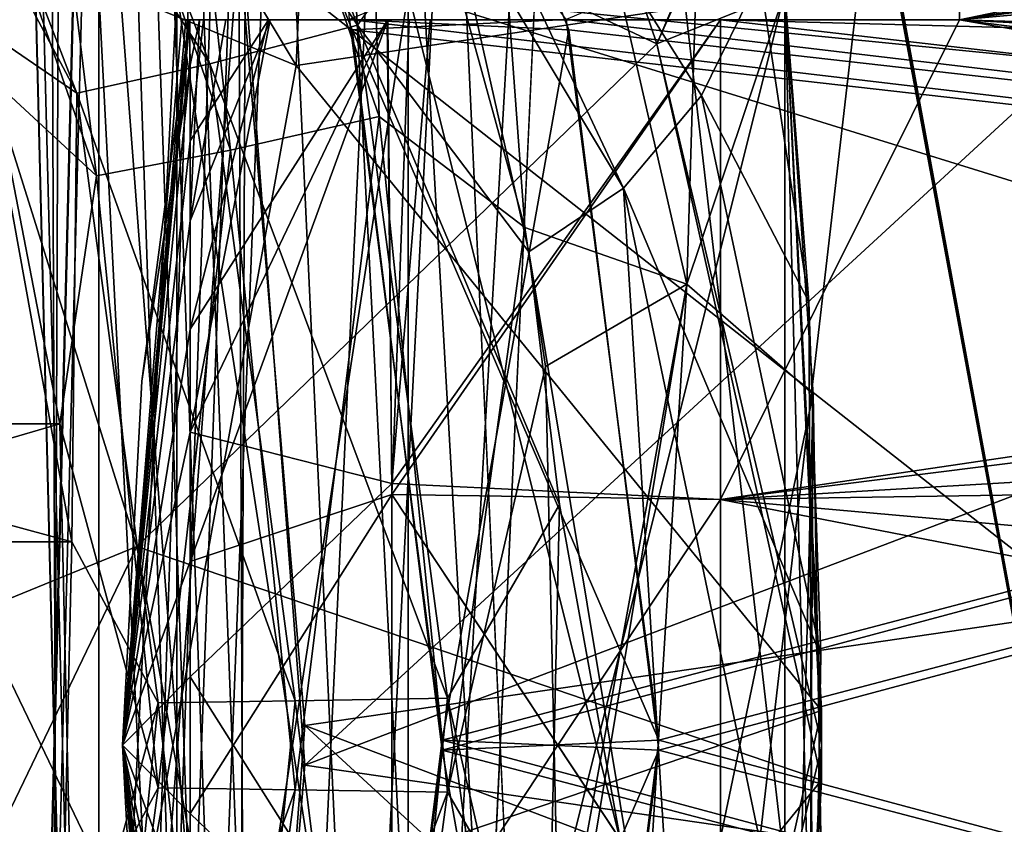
# Model space of a CAD drawing. Header units: metres. Extents: x -31 to 116, y -84 to 84.
# Tile 616 of 656: x -1.98 to -0.22, y -0.14 to 1.3. Entities that reach past the tile are written whole.
import ezdxf

# ---------------------------------------------------------------- set-up
doc = ezdxf.new("R2010")
doc.units = ezdxf.units.M
doc.layers.add('solid_80010000GA_11_1', color=7, linetype='CONTINUOUS')

msp = doc.modelspace()

# ---------------------------------------------------------------- linework, layer by layer
at = {"layer": 'solid_80010000GA_11_1'}
for points in [[(-1.458639, 18.466497, -38), (-2.5, 23, -38), (-2.5, -23, -38)], [(-1.458639, -18.466497, 38), (-2.5, -23, 38), (-2.5, 23, 38)], [(-1.464118, -18.177235, 38), (-1.458639, -18.466497, 38), (-2.5, 23, 38)], [(-1.475355, -16.761921, 38), (-1.464118, -18.177235, 38), (-2.5, 23, 38)], [(-1.475355, -7.467037, 38), (-1.475355, -16.761921, 38), (-2.5, 23, 38)], [(-1.444073, -6.969342, 38), (-1.475355, -7.467037, 38), (-2.5, 23, 38)], [(-1.411265, -6.756091, 38), (-1.444073, -6.969342, 38), (-2.5, 23, 38)], [(-1.350738, -6.479485, 38), (-1.411265, -6.756091, 38), (-2.5, 23, 38)], [(-1.152234, -5.877159, 38), (-1.350738, -6.479485, 38), (-2.5, 23, 38)], [(-1.024343, -5.590333, 38), (-1.152234, -5.877159, 38), (-2.5, 23, 38)], [(-0.878143, -5.314426, 38), (-1.024343, -5.590333, 38), (-2.5, 23, 38)], [(-1.444073, 6.969344, 38), (-0.878143, -5.314426, 38), (-2.5, 23, 38)], [(-1.464118, 18.177235, -38), (-1.458639, 18.466497, -38), (-2.5, -23, -38)], [(-1.475355, 16.761921, -38), (-1.464118, 18.177235, -38), (-2.5, -23, -38)], [(-1.475355, 7.467037, -38), (-1.475355, 16.761921, -38), (-2.5, -23, -38)], [(-1.444073, 6.969342, -38), (-1.475355, 7.467037, -38), (-2.5, -23, -38)], [(-1.411265, 6.756091, -38), (-1.444073, 6.969342, -38), (-2.5, -23, -38)], [(-1.444073, 6.969344, 38), (-0.189722, -3.881755, 38), (-0.878143, -5.314426, 38)], [(-1.444073, 6.969344, 38), (0.276899, -2.373864, 38), (-0.189722, -3.881755, 38)], [(-1.444073, 6.969344, 38), (-1.411265, 6.756092, 38), (0.276899, -2.373864, 38)], [(-1.350738, 6.479485, -38), (-1.411265, 6.756091, -38), (-2.5, -23, -38)], [(-1.411265, 6.756092, 38), (-1.350736, 6.479478, 38), (0.276899, -2.373864, 38)], [(-1.152234, 5.877159, -38), (-1.350738, 6.479485, -38), (-2.5, -23, -38)], [(-1.350736, 6.479478, 38), (0.514612, -0.82056, 38), (0.276899, -2.373864, 38)], [(-1.350736, 6.479478, 38), (0.519929, 0.749074, 38), (0.514612, -0.82056, 38)], [(-1.350736, 6.479478, 38), (-1.153836, 5.880975, 38), (0.519929, 0.749074, 38)], [(-1.024343, 5.590333, -38), (-1.152234, 5.877159, -38), (-2.5, -23, -38)], [(-1.153836, 5.880975, 38), (0.292823, 2.303512, 38), (0.519929, 0.749074, 38)], [(-0.878143, 5.314426, -38), (-1.024343, 5.590333, -38), (-2.5, -23, -38)], [(-1.444073, -6.969344, -38), (-0.878143, 5.314426, -38), (-2.5, -23, -38)], [(-1.444073, -6.969344, -38), (-0.189723, 3.881758, -38), (-0.878143, 5.314426, -38)], [(-2.452307, -4.038291, -39.998234), (-2.484041, 4.099088, -40.006737), (-1.931386, 2.808639, -39.858654)], [(-2.452307, 4.038291, 39.998234), (-2.484041, -4.099088, 40.006737), (-1.931386, -2.808639, 39.858654)], [(-2.452307, 4.038291, 39.998234), (-1.931386, -2.808639, 39.858654), (-1.909963, 2.74417, 39.852913)], [(-0.3, 1.3, 52.782856), (-0.3, 3.912328, 49.83218), (-0.3, 3.986873, 48.678295)], [(-0.3, 1.3, 52.782856), (-0.3, 3.986873, 48.678295), (-0.3, 3.729439, 47.553902)], [(-0.3, 3.986873, -49.321705), (-0.3, 3.729439, -50.446098), (-0.3, 1.3, -45.217144)], [(-0.3, 3.912328, -48.16782), (-0.3, 3.986873, -49.321705), (-0.3, 1.3, -45.217144)], [(-0.3, 1.3, 52.782856), (-0.3, 3.51033, 50.917702), (-0.3, 3.912328, 49.83218)], [(-0.3, 3.912328, -48.16782), (-0.3, 1.3, -45.217144), (-0.3, 3.51033, -47.082298)], [(-1.444073, -6.969344, -38), (0.27691, 2.373818, -38), (-0.189723, 3.881758, -38)], [(-0.3, 1.3, 52.782856), (-0.3, 3.729439, 47.553902), (-0.3, 3.161582, 46.549889)], [(-0.3, 3.729439, -50.446098), (-0.3, 3.161582, -51.450111), (-0.3, 1.3, -45.217144)], [(-0.3, 2.936188, 51.716259), (-0.3, 3.51033, 50.917702), (-0.3, 1.3, 52.782856)], [(-0.3, 3.51033, -47.082298), (-0.3, 1.3, -45.217144), (-0.3, 2.936188, -46.283741)], [(-1.488827, 1.218548, 43.486542), (-2.787802, 1.751096, 42.394283), (-2.721175, 3.26934, 43.055653)], [(-1.422219, 2.736357, 44.14772), (-1.488827, 1.218548, 43.486542), (-2.721175, 3.26934, 43.055653)], [(-0.3, 1.3, 52.782856), (-0.3, 3.161582, 46.549889), (-0.3, 2.328663, 45.747898)], [(-0.3, 3.161582, -51.450111), (-0.3, 2.328663, -52.252102), (-0.3, 1.3, -45.217144)], [(-0.3, 2.936188, 51.716259), (-0.3, 1.3, 52.782856), (-0.3, 2.183746, 52.351196)], [(-0.3, 2.936188, -46.283741), (-0.3, 1.3, -45.217144), (-0.3, 2.183746, -45.648804)], [(-2.452307, -4.038291, -39.998234), (-1.931386, 2.808639, -39.858654), (-1.909963, -2.74417, -39.852913)], [(-1.909963, -2.74417, -39.852913), (-1.931386, 2.808639, -39.858654), (-1.591196, 1.441148, -39.767498)], [(-1.909963, 2.74417, 39.852913), (-1.931386, -2.808639, 39.858654), (-1.591196, -1.441148, 39.767498)], [(-1.909963, 2.74417, 39.852913), (-1.591196, -1.441148, 39.767498), (-1.58034, 1.373741, 39.764591)], [(-0.61277, 1.35, 44.738422), (-1.488827, 1.218548, 43.486542), (-1.422219, 2.736357, 44.14772)], [(-1.204227, 2.639556, 53.606346), (-1.364459, 1.96442, 54.14085), (-1.07893, 0.928027, 54.064117)], [(-0.788953, 0.826282, 53.670891), (-1.204227, 2.639556, 53.606346), (-1.07893, 0.928027, 54.064117)], [(-0.788953, 0.826282, 53.670891), (-0.738615, 2.463075, 52.96492), (-1.204227, 2.639556, 53.606346)], [(-1.867307, 2.487553, 54.542404), (1.752643, 2.623858, 53.572441), (2.108876, 0.886363, 53.47699)], [(-1.479079, 2.487553, -55.991295), (2.140872, 2.623858, -55.021332), (2.497104, 0.886363, -54.92588)], [(-1.393347, 1.301017, -54.415409), (2.108901, 0.886099, -53.476982), (1.754249, 2.618843, -53.57201)], [(-1.005118, 1.301017, 55.864296), (2.49713, 0.886099, 54.925873), (2.142478, 2.618843, 55.020901)], [(-0.842556, 1.257333, -44.344639), (-1.285853, 2.563028, -44.236221), (-2.267614, 1.928098, -42.879948)], [(-0.342323, 2.426274, -45.820156), (-1.285853, 2.563028, -44.236221), (-0.842556, 1.257333, -44.344639)], [(-0.901884, 0.998495, -53.804508), (-1.215261, 1.521127, -54.100803), (-1.627208, 2.542812, -54.211185)], [(-0.762111, 1.164477, -53.55682), (-1.627208, 2.542812, -54.211185), (-0.657874, 1.377637, -53.328487)], [(-0.901884, 0.998495, -53.804508), (-1.627208, 2.542812, -54.211185), (-0.762111, 1.164477, -53.55682)], [(-1.388455, 1.282223, 54.414097), (-1.867307, 2.487553, 54.542404), (2.108876, 0.886363, 53.47699)], [(-1.005118, 1.301017, 55.864296), (-1.867307, 2.487553, 54.542404), (-1.388455, 1.282223, 54.414097)], [(-1.000226, 1.282223, -55.862984), (-1.479079, 2.487553, -55.991295), (2.497104, 0.886363, -54.92588)], [(-1.000226, 1.282223, -55.862984), (-1.393347, 1.301017, -54.415409), (-1.479079, 2.487553, -55.991295)], [(-0.788953, 0.826282, 53.670891), (-0.61277, 1.35, 53.261578), (-0.738615, 2.463075, 52.96492)], [(-1.378838, 1.290458, -54.253326), (-2.055397, 2.291951, -54.387367), (-1.814214, 2.421678, -54.369984)], [(-1.215261, 1.521127, -54.100803), (-1.378838, 1.290458, -54.253326), (-1.814214, 2.421678, -54.369984)], [(-0.342323, 2.374913, -45.781551), (-0.342323, 2.426274, -45.820156), (-0.842556, 1.257333, -44.344639)], [(-1.444073, -6.969344, -38), (-1.350736, -6.479478, -38), (0.27691, 2.373818, -38)], [(-1.350736, -6.479478, -38), (0.514616, 0.820509, -38), (0.27691, 2.373818, -38)], [(-0.61277, 1.35, -44.738422), (-0.342323, 2.374913, -45.781551), (-0.842556, 1.257333, -44.344639)], [(-0.3, 1.3, 45.217144), (-0.3, 2.328663, 45.747898), (4.2, 1.907662, 45.484516)], [(-0.3, 1.3, 52.782856), (-0.3, 2.328663, 45.747898), (-0.3, 1.3, 45.217144)], [(-0.3, 2.328663, -52.252102), (-0.3, 1.3, -52.782856), (-0.3, 1.3, -45.217144)], [(4.2, 2.233476, -52.318066), (-0.3, 1.3, -52.782856), (-0.3, 2.328663, -52.252102)], [(-1.643343, 1.221329, -54.276958), (-2.27622, 2.19381, -54.257347), (-2.055397, 2.291951, -54.387367)], [(-1.378838, 1.290458, -54.253326), (-1.643343, 1.221329, -54.276958), (-2.055397, 2.291951, -54.387367)], [(-1.738585, 2.272496, 54.34972), (-1.983819, 2.15076, 54.368191), (-1.606483, 1.066507, 54.267082)], [(-1.339891, 1.126873, 54.242889), (-1.738585, 2.272496, 54.34972), (-1.606483, 1.066507, 54.267082)], [(-1.364459, 1.96442, 54.14085), (-1.738585, 2.272496, 54.34972), (-1.339891, 1.126873, 54.242889)], [(4.2, 2.233476, -52.318066), (4.2, 1.168202, -52.825451), (-0.3, 1.3, -52.782856)], [(-1.88181, 1.169032, -54.151665), (-2.408749, 2.157415, -54.020142), (-2.27622, 2.19381, -54.257347)], [(-1.643343, 1.221329, -54.276958), (-1.88181, 1.169032, -54.151665), (-2.27622, 2.19381, -54.257347)], [(4.2, 2.04061, 52.440128), (-0.3, 2.183746, 52.351196), (-0.3, 1.3, 52.782856)], [(4.2, 1.710045, -45.384399), (-0.3, 2.183746, -45.648804), (-0.3, 1.3, -45.217144)], [(-2.058838, 1.289202, -53.926384), (-2.408749, 2.157415, -54.020142), (-1.88181, 1.169032, -54.151665)], [(-1.983819, 2.15076, 54.368191), (-2.207707, 2.058665, 54.238987), (-1.846529, 1.020839, 54.142212)], [(-1.606483, 1.066507, 54.267082), (-1.983819, 2.15076, 54.368191), (-1.846529, 1.020839, 54.142212)], [(-2.031743, 1.191376, 53.919125), (-1.846529, 1.020839, 54.142212), (-2.207707, 2.058665, 54.238987)], [(4.2, 1.058645, 52.857281), (4.2, 2.04061, 52.440128), (-0.3, 1.3, 52.782856)], [(-1.07893, 0.928027, 54.064117), (-1.364459, 1.96442, 54.14085), (-1.339891, 1.126873, 54.242889)], [(-1.774282, 0.356445, -43.058468), (-2.267614, 1.928098, -42.879948), (-3.073338, -0.175651, -41.966087)], [(-0.842556, 1.257333, -44.344639), (-2.267614, 1.928098, -42.879948), (-1.774282, 0.356445, -43.058468)], [(-0.102369, 1.226013, 45.192631), (-0.156825, 1.917702, 45.48967), (-1.58034, 1.373741, 39.764591)], [(-0.3, 1.3, 45.217144), (4.2, 1.907662, 45.484516), (4.2, 0.730302, 45.067394)], [(-1.774282, -0.356445, 43.058468), (-3.073338, 0.175651, 41.966087), (-2.787802, 1.751096, 42.394283)], [(-1.488827, 1.218548, 43.486542), (-1.774282, -0.356445, 43.058468), (-2.787802, 1.751096, 42.394283)], [(4.2, 0.516514, -45.03347), (4.2, 1.710045, -45.384399), (-0.3, 1.3, -45.217144)], [(-0.135764, 1.678025, -45.369068), (-0.087847, 0.974697, -45.120796), (-1.591196, 1.441148, -39.767498)], [(3.035706, 1.588881, 54.781559), (1.311086, 1.274057, 55.243671), (-0.543572, 1.528557, 55.740627)], [(-1.215261, 1.521127, -54.100803), (-1.07177, 0.884467, -54.062344), (-1.378838, 1.290458, -54.253326)], [(-0.901884, 0.998495, -53.804508), (-1.07177, 0.884467, -54.062344), (-1.215261, 1.521127, -54.100803)], [(1.311086, 1.274057, 55.243671), (-0.212192, 1.31338, 55.651833), (-0.543572, 1.528557, 55.740627)], [(-1.909963, -2.74417, -39.852913), (-1.591196, 1.441148, -39.767498), (-1.58034, -1.373741, -39.764591)], [(-1.58034, -1.373741, -39.764591), (-1.591196, 1.441148, -39.767498), (-1.473154, 0.035567, -39.73587)], [(-0.063954, 0.240772, -45.007706), (-1.473154, 0.035567, -39.73587), (-1.591196, 1.441148, -39.767498)], [(-0.087847, 0.974697, -45.120796), (-0.063954, 0.240772, -45.007706), (-1.591196, 1.441148, -39.767498)], [(-0.570148, 0.794969, -53.328552), (-0.762111, 1.164477, -53.55682), (-0.657874, 1.377637, -53.328487)], [(-0.570148, 0.794969, -53.328552), (-0.657874, 1.377637, -53.328487), (-0.61277, 1.35, -53.261578)], [(-1.58034, 1.373741, 39.764591), (-1.591196, -1.441148, 39.767498), (-1.473154, -0.035567, 39.73587)], [(-0.102369, 1.226013, 45.192631), (-1.58034, 1.373741, 39.764591), (-1.473154, -0.035567, 39.73587)], [(-1.702469, 1.35, 50.4893), (-1.702469, -1.35, 50.4893), (-1.842323, -1.35, 49)], [(-1.842323, 1.35, 49), (-1.842323, -1.35, 49), (-1.702469, -1.35, 47.5107)], [(-1.842323, 1.35, 49), (-1.702469, 1.35, 50.4893), (-1.842323, -1.35, 49)], [(-1.702469, 1.35, 47.5107), (-1.842323, 1.35, 49), (-1.702469, -1.35, 47.5107)], [(-1.702469, -1.35, -50.4893), (-1.702469, 1.35, -50.4893), (-1.842323, 1.35, -49)], [(-1.842323, -1.35, -49), (-1.842323, 1.35, -49), (-1.702469, 1.35, -47.5107)], [(-1.842323, -1.35, -49), (-1.702469, -1.35, -50.4893), (-1.842323, 1.35, -49)], [(-1.702469, -1.35, -47.5107), (-1.842323, -1.35, -49), (-1.702469, 1.35, -47.5107)], [(-1.287757, 1.35, 51.926674), (-1.287757, -1.35, 51.926674), (-1.702469, -1.35, 50.4893)], [(-1.702469, 1.35, 50.4893), (-1.287757, 1.35, 51.926674), (-1.702469, -1.35, 50.4893)], [(-1.702469, 1.35, 47.5107), (-1.702469, -1.35, 47.5107), (-1.287757, -1.35, 46.073326)], [(-1.702469, 1.35, 47.5107), (-1.287757, -1.35, 46.073326), (-1.287757, 1.35, 46.073326)], [(-1.287757, -1.35, -51.926674), (-1.287757, 1.35, -51.926674), (-1.702469, 1.35, -50.4893)], [(-1.702469, -1.35, -50.4893), (-1.287757, -1.35, -51.926674), (-1.702469, 1.35, -50.4893)], [(-1.702469, -1.35, -47.5107), (-1.702469, 1.35, -47.5107), (-1.287757, 1.35, -46.073326)], [(-1.702469, -1.35, -47.5107), (-1.287757, 1.35, -46.073326), (-1.287757, -1.35, -46.073326)], [(-0.61277, 1.35, 44.738422), (-0.547611, 0.062426, 44.636616), (-1.488827, 1.218548, 43.486542)], [(-1.287757, 1.35, 46.073326), (-0.61277, -1.35, 44.738422), (-0.61277, 1.35, 44.738422)], [(-1.287757, 1.35, 46.073326), (-1.287757, -1.35, 46.073326), (-0.61277, -1.35, 44.738422)], [(-1.287757, -1.35, 51.926674), (-0.61277, 1.35, 53.261578), (-0.61277, -1.35, 53.261578)], [(-1.287757, 1.35, 51.926674), (-0.61277, 1.35, 53.261578), (-1.287757, -1.35, 51.926674)], [(-1.287757, -1.35, -46.073326), (-0.61277, 1.35, -44.738422), (-0.61277, -1.35, -44.738422)], [(-1.287757, -1.35, -46.073326), (-1.287757, 1.35, -46.073326), (-0.61277, 1.35, -44.738422)], [(-1.287757, 1.35, -51.926674), (-0.61277, -1.35, -53.261578), (-0.61277, 1.35, -53.261578)], [(-1.287757, -1.35, -51.926674), (-0.61277, -1.35, -53.261578), (-1.287757, 1.35, -51.926674)], [(-0.547476, 0.003368, -44.63641), (-0.61277, 1.35, -44.738422), (-0.842556, 1.257333, -44.344639)], [(-0.788953, 0.826282, 53.670891), (-0.562068, 0.629256, 53.341087), (-0.61277, 1.35, 53.261578)], [(-0.547476, -0.003368, 44.63641), (-0.547611, 0.062426, 44.636616), (-0.61277, 1.35, 44.738422)], [(-0.547476, -0.003368, 44.63641), (-0.61277, 1.35, 44.738422), (-0.61277, -1.35, 44.738422)], [(-0.61277, -1.35, 53.261578), (-0.61277, 1.35, 53.261578), (-0.562068, 0.629256, 53.341087)], [(-0.547476, 0.003368, -44.63641), (-0.61277, -1.35, -44.738422), (-0.61277, 1.35, -44.738422)], [(-0.61277, 1.35, -53.261578), (-0.61277, -1.35, -53.261578), (-0.562068, -0.629256, -53.341087)], [(-0.570148, 0.794969, -53.328552), (-0.61277, 1.35, -53.261578), (-0.562068, -0.629256, -53.341087)], [(-5.29687, 1.289202, -41.841885), (-2.058838, 1.289202, -53.926384), (-1.890935, 0.364644, -53.881393)], [(-5.29687, 1.289202, -41.841885), (-1.890935, 0.364644, -53.881393), (-5.128967, 0.364644, -41.796894)], [(-1.890935, 0.364644, -53.881393), (-2.058838, 1.289202, -53.926384), (-1.88181, 1.169032, -54.151665)], [(-1.8, 0.000004, 49), (-1.679718, 1.3, 49.468754), (-1.686249, 1.3, 49.34148)], [(-1.8, 0.000004, 49), (-1.765339, 0.65283, 49.35664), (-1.679718, 1.3, 49.468754)], [(-1.69348, 1.3, 48.943703), (-1.8, 0.000004, 49), (-1.686249, 1.3, 49.34148)], [(-1.679235, 1.3, 48.522842), (-1.678462, 1.083247, 48.130272), (-1.8, 0.000004, 49)], [(-1.682008, 1.3, 48.571049), (-1.679235, 1.3, 48.522842), (-1.8, 0.000004, 49)], [(-1.69348, 1.3, 48.943703), (-1.682008, 1.3, 48.571049), (-1.8, 0.000004, 49)], [(-1.679718, 1.3, -48.531265), (-1.8, -0.000004, -49), (-1.765339, 0.652827, -48.643356)], [(-1.686248, 1.3, -48.658516), (-1.8, -0.000004, -49), (-1.679718, 1.3, -48.531265)], [(-1.693479, 1.3, -49.056293), (-1.8, -0.000004, -49), (-1.686248, 1.3, -48.658516)], [(-1.682007, 1.3, -49.428951), (-1.8, -0.000004, -49), (-1.693479, 1.3, -49.056293)], [(-1.679235, 1.3, -49.477139), (-1.8, -0.000004, -49), (-1.682007, 1.3, -49.428951)], [(-1.678462, 1.083249, -49.869713), (-1.8, -0.000004, -49), (-1.679235, 1.3, -49.477139)], [(-1.765339, 0.65283, 49.35664), (-1.678462, 1.21913, 49.666012), (-1.679718, 1.3, 49.468754)], [(-1.679718, 1.3, -48.531265), (-1.765339, 0.652827, -48.643356), (-1.678462, 1.219122, -48.333988)], [(-0.3, 1.3, 45.217144), (-1.69348, 1.3, 48.943703), (-1.686249, 1.3, 49.34148)], [(-0.3, 1.3, 45.217144), (-1.682008, 1.3, 48.571049), (-1.69348, 1.3, 48.943703)], [(-1.693479, 1.3, -49.056293), (-1.686248, 1.3, -48.658516), (-0.3, 1.3, -52.782856)], [(-1.682007, 1.3, -49.428951), (-1.693479, 1.3, -49.056293), (-0.3, 1.3, -52.782856)], [(-0.3, 1.3, 45.217144), (-1.686249, 1.3, 49.34148), (-1.679718, 1.3, 49.468754)], [(-1.686248, 1.3, -48.658516), (-1.679718, 1.3, -48.531265), (-0.3, 1.3, -52.782856)], [(-0.3, 1.3, 45.217144), (-1.679235, 1.3, 48.522842), (-1.682008, 1.3, 48.571049)], [(-1.679235, 1.3, -49.477139), (-1.682007, 1.3, -49.428951), (-0.3, 1.3, -52.782856)], [(-1.679718, 1.3, 49.468754), (-1.678462, 1.21913, 49.666012), (-1.661656, 1.3, 49.71019)], [(-0.3, 1.3, 45.217144), (-1.679718, 1.3, 49.468754), (-1.661656, 1.3, 49.71019)], [(-1.679718, 1.3, -48.531265), (-1.678462, 1.219122, -48.333988), (-1.661655, 1.3, -48.289806)], [(-1.679718, 1.3, -48.531265), (-1.661655, 1.3, -48.289806), (-0.3, 1.3, -52.782856)], [(-1.654537, 1.3, 48.214851), (-1.678462, 1.083247, 48.130272), (-1.679235, 1.3, 48.522842)], [(-0.3, 1.3, 45.217144), (-1.654537, 1.3, 48.214851), (-1.679235, 1.3, 48.522842)], [(-1.654536, 1.3, -49.785145), (-1.679235, 1.3, -49.477139), (-0.3, 1.3, -52.782856)], [(-1.678462, 1.083249, -49.869713), (-1.679235, 1.3, -49.477139), (-1.654536, 1.3, -49.785145)], [(-1.678462, 0.329225, 47.650387), (-1.324316, 1.3, 46.61367), (-1.317063, 0.449397, 46.299664)], [(-1.678462, 0.745883, 47.828033), (-1.324316, 1.3, 46.61367), (-1.678462, 0.329225, 47.650387)], [(-1.538179, 1.3, 47.440765), (-1.324316, 1.3, 46.61367), (-1.678462, 0.745883, 47.828033)], [(-1.678462, 0.940075, 50.022793), (-1.661656, 1.3, 49.71019), (-1.678462, 1.21913, 49.666012)], [(-1.614447, 1.3, 50.118935), (-1.661656, 1.3, 49.71019), (-1.678462, 0.940075, 50.022793)], [(-1.538179, 1.3, 47.440765), (-1.678462, 0.745883, 47.828033), (-1.678462, 1.083247, 48.130272)], [(-1.538179, 1.3, 47.440765), (-1.678462, 1.083247, 48.130272), (-1.654537, 1.3, 48.214851)], [(-1.678462, 0.561079, 50.27084), (-1.317063, 0.469188, 51.696968), (-1.325498, 1.3, 51.382683)], [(-1.5354, 1.3, 50.574635), (-1.678462, 0.561079, 50.27084), (-1.325498, 1.3, 51.382683)], [(-1.5354, 1.3, 50.574635), (-1.678462, 0.940075, 50.022793), (-1.678462, 0.561079, 50.27084)], [(-1.5354, 1.3, 50.574635), (-1.614447, 1.3, 50.118935), (-1.678462, 0.940075, 50.022793)], [(-1.678462, 0.561076, -47.72916), (-1.317063, 0.469189, -46.303032), (-1.325498, 1.3, -46.617325)], [(-1.535398, 1.3, -47.425365), (-1.678462, 0.561076, -47.72916), (-1.325498, 1.3, -46.617325)], [(-1.661655, 1.3, -48.289806), (-1.678462, 1.219122, -48.333988), (-1.678462, 0.940069, -47.977207)], [(-1.535398, 1.3, -47.425365), (-1.678462, 0.940069, -47.977207), (-1.678462, 0.561076, -47.72916)], [(-1.614445, 1.3, -47.881062), (-1.661655, 1.3, -48.289806), (-1.678462, 0.940069, -47.977207)], [(-1.535398, 1.3, -47.425365), (-1.614445, 1.3, -47.881062), (-1.678462, 0.940069, -47.977207)], [(-1.678462, 1.083249, -49.869713), (-1.654536, 1.3, -49.785145), (-1.538178, 1.3, -50.559235)], [(-1.678462, 0.745887, -50.171959), (-1.538178, 1.3, -50.559235), (-1.324316, 1.3, -51.386326)], [(-1.678462, 1.083249, -49.869713), (-1.538178, 1.3, -50.559235), (-1.678462, 0.745887, -50.171959)], [(-1.678462, 0.329227, -50.349609), (-1.324316, 1.3, -51.386326), (-1.317063, 0.449399, -51.700336)], [(-1.678462, 0.745887, -50.171959), (-1.324316, 1.3, -51.386326), (-1.678462, 0.329227, -50.349609)], [(-1.614447, 1.3, 50.118935), (-0.3, 1.3, 45.217144), (-1.661656, 1.3, 49.71019)], [(-0.3, 1.3, -52.782856), (-1.661655, 1.3, -48.289806), (-1.614445, 1.3, -47.881062)], [(-0.3, 1.3, 45.217144), (-1.538179, 1.3, 47.440765), (-1.654537, 1.3, 48.214851)], [(-1.538178, 1.3, -50.559235), (-1.654536, 1.3, -49.785145), (-0.3, 1.3, -52.782856)], [(-1.378838, 1.290458, -54.253326), (-1.217607, 0.08424, -54.210125), (-1.643343, 1.221329, -54.276958)], [(-1.5354, 1.3, 50.574635), (-0.3, 1.3, 45.217144), (-1.614447, 1.3, 50.118935)], [(-0.3, 1.3, -52.782856), (-1.614445, 1.3, -47.881062), (-1.535398, 1.3, -47.425365)], [(-0.3, 1.3, 45.217144), (-1.324316, 1.3, 46.61367), (-1.538179, 1.3, 47.440765)], [(-1.324316, 1.3, -51.386326), (-1.538178, 1.3, -50.559235), (-0.3, 1.3, -52.782856)], [(-1.5354, 1.3, 50.574635), (-1.325498, 1.3, 51.382683), (-0.3, 1.3, 45.217144)], [(-0.3, 1.3, -52.782856), (-1.535398, 1.3, -47.425365), (-1.325498, 1.3, -46.617325)], [(-1.393347, 1.301017, -54.415409), (-1.226866, 0.00885, -54.3708), (2.108901, 0.886099, -53.476982)], [(-1.000226, 1.282223, -55.862984), (-1.226866, 0.00885, -54.3708), (-1.393347, 1.301017, -54.415409)], [(-1.005118, 1.301017, 55.864296), (-1.388455, 1.282223, 54.414097), (-0.838637, 0.00885, 55.819687)], [(-1.017023, 0.43146, -54.047684), (-1.217607, 0.08424, -54.210125), (-1.378838, 1.290458, -54.253326)], [(-1.07177, 0.884467, -54.062344), (-1.017023, 0.43146, -54.047684), (-1.378838, 1.290458, -54.253326)], [(-1.248516, 1.3, 51.612644), (-0.3, 1.3, 45.217144), (-1.325498, 1.3, 51.382683)], [(-1.248516, 1.3, 51.612644), (-1.325498, 1.3, 51.382683), (-1.317063, 0.469188, 51.696968)], [(-1.248515, 1.3, -46.387356), (-1.325498, 1.3, -46.617325), (-1.317063, 0.469189, -46.303032)], [(-0.3, 1.3, -52.782856), (-1.325498, 1.3, -46.617325), (-1.248515, 1.3, -46.387356)], [(-1.317063, 0.449397, 46.299664), (-1.324316, 1.3, 46.61367), (-1.286363, 1.3, 46.496826)], [(-0.3, 1.3, 45.217144), (-1.286363, 1.3, 46.496826), (-1.324316, 1.3, 46.61367)], [(-1.286362, 1.3, -51.503174), (-1.324316, 1.3, -51.386326), (-0.3, 1.3, -52.782856)], [(-1.317063, 0.449399, -51.700336), (-1.324316, 1.3, -51.386326), (-1.286362, 1.3, -51.503174)], [(-1.317063, 0.449397, 46.299664), (-1.286363, 1.3, 46.496826), (-0.728206, 1.3, 45.217144)], [(-0.728203, 0.440453, 45.024323), (-1.317063, 0.449397, 46.299664), (-0.728206, 1.3, 45.217144)], [(-0.728206, 1.3, 52.782856), (-1.248516, 1.3, 51.612644), (-1.317063, 0.469188, 51.696968)], [(-0.728203, 0.440453, 52.975677), (-0.728206, 1.3, 52.782856), (-1.317063, 0.469188, 51.696968)], [(-0.728205, 1.3, -45.217144), (-1.248515, 1.3, -46.387356), (-1.317063, 0.469189, -46.303032)], [(-0.728203, 0.440454, -45.024323), (-0.728205, 1.3, -45.217144), (-1.317063, 0.469189, -46.303032)], [(-1.317063, 0.449399, -51.700336), (-1.286362, 1.3, -51.503174), (-0.728205, 1.3, -52.782856)], [(-0.728203, 0.440454, -52.975677), (-1.317063, 0.449399, -51.700336), (-0.728205, 1.3, -52.782856)], [(-0.3, 1.3, 45.217144), (-0.728206, 1.3, 45.217144), (-1.286363, 1.3, 46.496826)], [(-0.728205, 1.3, -52.782856), (-1.286362, 1.3, -51.503174), (-0.3, 1.3, -52.782856)], [(-0.728206, 1.3, 52.782856), (-0.3, 1.3, 45.217144), (-1.248516, 1.3, 51.612644)], [(-0.3, 1.3, -52.782856), (-1.248515, 1.3, -46.387356), (-0.728205, 1.3, -45.217144)], [(-1.005118, 1.301017, 55.864296), (-0.838637, 0.00885, 55.819687), (2.49713, 0.886099, 54.925873)], [(4.2, 0.730302, 45.067394), (-0.728203, 0.440453, 45.024323), (-0.728206, 1.3, 45.217144)], [(-0.3, 1.3, 45.217144), (4.2, 0.730302, 45.067394), (-0.728206, 1.3, 45.217144)], [(-0.3, 1.3, 52.782856), (-0.3, 1.3, 45.217144), (-0.728206, 1.3, 52.782856)], [(-0.3, 1.3, 52.782856), (-0.728206, 1.3, 52.782856), (-0.728203, 0.440453, 52.975677)], [(-0.3, 1.3, -45.217144), (-0.728205, 1.3, -45.217144), (-0.728203, 0.440454, -45.024323)], [(-0.3, 1.3, -52.782856), (-0.728205, 1.3, -45.217144), (-0.3, 1.3, -45.217144)], [(4.2, 1.168202, -52.825451), (-0.728205, 1.3, -52.782856), (-0.3, 1.3, -52.782856)], [(4.2, 1.168202, -52.825451), (-0.728203, 0.440454, -52.975677), (-0.728205, 1.3, -52.782856)], [(4.2, 1.058645, 52.857281), (-0.3, 1.3, 52.782856), (-0.728203, 0.440453, 52.975677)], [(4.2, 0.516514, -45.03347), (-0.3, 1.3, -45.217144), (-0.728203, 0.440454, -45.024323)], [(-1.226866, -0.00885, 54.3708), (-1.388455, 1.282223, 54.414097), (2.108876, 0.886363, 53.47699)], [(-0.838637, 0.00885, 55.819687), (-1.388455, 1.282223, 54.414097), (-1.226866, -0.00885, 54.3708)], [(-0.838637, -0.00885, -55.819687), (-1.226866, 0.00885, -54.3708), (-1.000226, 1.282223, -55.862984)], [(-0.838637, -0.00885, -55.819687), (-1.000226, 1.282223, -55.862984), (2.497104, 0.886363, -54.92588)], [(-0.547611, -0.062426, -44.636616), (-0.842556, 1.257333, -44.344639), (-1.774282, 0.356445, -43.058468)], [(-0.547476, 0.003368, -44.63641), (-0.842556, 1.257333, -44.344639), (-0.547611, -0.062426, -44.636616)], [(-1.643343, 1.221329, -54.276958), (-1.490749, 0.079728, -54.236073), (-1.88181, 1.169032, -54.151665)], [(-1.8, 0.000004, 49), (-1.678462, 1.21913, 49.666012), (-1.765339, 0.65283, 49.35664)], [(-1.678462, 0.940075, 50.022793), (-1.678462, 1.21913, 49.666012), (-1.8, 0.000004, 49)], [(-1.678462, 1.219122, -48.333988), (-1.765339, 0.652827, -48.643356), (-1.8, -0.000004, -49)], [(-1.678462, 0.940069, -47.977207), (-1.678462, 1.219122, -48.333988), (-1.8, -0.000004, -49)], [(-0.547611, 0.062426, 44.636616), (-1.774282, -0.356445, 43.058468), (-1.488827, 1.218548, 43.486542)], [(-1.217607, 0.08424, -54.210125), (-1.490749, 0.079728, -54.236073), (-1.643343, 1.221329, -54.276958)], [(-0.069104, 0.498532, 45.03159), (-0.102369, 1.226013, 45.192631), (-1.473154, -0.035567, 39.73587)], [(-5.150409, 0.57585, 41.802639), (-1.912377, 0.57585, 53.887138), (-2.031743, 1.191376, 53.919125)], [(-2.031743, 1.191376, 53.919125), (-1.912377, 0.57585, 53.887138), (-1.846529, 1.020839, 54.142212)], [(-1.890935, 0.364644, -53.881393), (-1.88181, 1.169032, -54.151665), (-1.735751, 0.076314, -54.112526)], [(-1.490749, 0.079728, -54.236073), (-1.735751, 0.076314, -54.112526), (-1.88181, 1.169032, -54.151665)], [(-0.548553, 0.160938, -53.361935), (-0.901884, 0.998495, -53.804508), (-0.762111, 1.164477, -53.55682)], [(-0.570148, 0.794969, -53.328552), (-0.548553, 0.160938, -53.361935), (-0.762111, 1.164477, -53.55682)], [(4.2, 1.168202, -52.825451), (4.2, 0, -53), (-0.728203, 0.440454, -52.975677)], [(-1.339891, 1.126873, 54.242889), (-1.606483, 1.066507, 54.267082), (-1.490749, -0.079728, 54.236073)], [(-1.217607, -0.08424, 54.210125), (-1.339891, 1.126873, 54.242889), (-1.490749, -0.079728, 54.236073)], [(-1.07893, 0.928027, 54.064117), (-1.339891, 1.126873, 54.242889), (-1.217607, -0.08424, 54.210125)], [(-1.678462, 1.083249, -49.869713), (-1.678462, 0.745887, -50.171959), (-1.8, -0.000004, -49)], [(-1.678462, 1.083247, 48.130272), (-1.678462, 0.745883, 47.828033), (-1.8, 0.000004, 49)], [(-1.606483, 1.066507, 54.267082), (-1.846529, 1.020839, 54.142212), (-1.735751, -0.076314, 54.112526)], [(-1.490749, -0.079728, 54.236073), (-1.606483, 1.066507, 54.267082), (-1.735751, -0.076314, 54.112526)], [(4.2, 0, 53), (4.2, 1.058645, 52.857281), (-0.728203, 0.440453, 52.975677)], [(-1.912377, 0.57585, 53.887138), (-1.735751, -0.076314, 54.112526), (-1.846529, 1.020839, 54.142212)], [(-0.901884, 0.998495, -53.804508), (-0.788953, -0.826282, -53.670891), (-1.07177, 0.884467, -54.062344)], [(-0.901884, 0.998495, -53.804508), (-0.562068, -0.629256, -53.341087), (-0.788953, -0.826282, -53.670891)], [(-0.548553, 0.160938, -53.361935), (-0.562068, -0.629256, -53.341087), (-0.901884, 0.998495, -53.804508)], [(-1.678462, 0.561079, 50.27084), (-1.678462, 0.940075, 50.022793), (-1.8, 0.000004, 49)], [(-1.678462, 0.561076, -47.72916), (-1.678462, 0.940069, -47.977207), (-1.8, -0.000004, -49)], [(-1.042166, 0.678719, 54.054424), (-1.07893, 0.928027, 54.064117), (-1.217607, -0.08424, 54.210125)], [(-0.788953, 0.826282, 53.670891), (-1.07893, 0.928027, 54.064117), (-1.042166, 0.678719, 54.054424)], [(-1.226866, -0.00885, 54.3708), (2.108876, 0.886363, 53.47699), (2.108901, -0.886099, 53.476982)], [(-1.226866, 0.00885, -54.3708), (2.108876, -0.886363, -53.47699), (2.108901, 0.886099, -53.476982)], [(-0.788953, -0.826282, -53.670891), (-1.017023, 0.43146, -54.047684), (-1.07177, 0.884467, -54.062344)], [(-0.838637, -0.00885, -55.819687), (2.497104, 0.886363, -54.92588), (2.49713, -0.886099, -54.925873)], [(-0.838637, 0.00885, 55.819687), (2.497104, -0.886363, 54.92588), (2.49713, 0.886099, 54.925873)], [(-1.350736, -6.479478, -38), (0.519928, -0.749096, -38), (0.514616, 0.820509, -38)], [(-0.788953, 0.826282, 53.670891), (-1.017023, -0.43146, 54.047684), (-1.07177, -0.884467, 54.062344)], [(-0.901884, -0.998495, 53.804508), (-0.788953, 0.826282, 53.670891), (-1.07177, -0.884467, 54.062344)], [(-0.788953, 0.826282, 53.670891), (-1.042166, 0.678719, 54.054424), (-1.017023, -0.43146, 54.047684)], [(-0.901884, -0.998495, 53.804508), (-0.562068, 0.629256, 53.341087), (-0.788953, 0.826282, 53.670891)], [(-0.570148, 0.794969, -53.328552), (-0.562068, -0.629256, -53.341087), (-0.548553, 0.160938, -53.361935)], [(-1.678462, 0.745887, -50.171959), (-1.678462, 0.329227, -50.349609), (-1.8, -0.000004, -49)], [(-1.678462, 0.745883, 47.828033), (-1.678462, 0.329225, 47.650387), (-1.8, 0.000004, 49)], [(4.2, 0.730302, 45.067394), (4.2, -0.516514, 45.03347), (-0.728203, 0.440453, 45.024323)], [(-1.017023, -0.43146, 54.047684), (-1.042166, 0.678719, 54.054424), (-1.217607, -0.08424, 54.210125)], [(-0.548553, -0.160938, 53.361935), (-0.562068, 0.629256, 53.341087), (-0.901884, -0.998495, 53.804508)], [(-0.570148, -0.794969, 53.328552), (-0.61277, -1.35, 53.261578), (-0.562068, 0.629256, 53.341087)], [(-0.570148, -0.794969, 53.328552), (-0.562068, 0.629256, 53.341087), (-0.548553, -0.160938, 53.361935)], [(-5.128967, -0.364644, 41.796894), (-1.912377, 0.57585, 53.887138), (-5.150409, 0.57585, 41.802639)], [(-5.128967, -0.364644, 41.796894), (-1.890935, -0.364644, 53.881393), (-1.912377, 0.57585, 53.887138)], [(-1.912377, 0.57585, 53.887138), (-1.890935, -0.364644, 53.881393), (-1.735751, -0.076314, 54.112526)], [(-1.678462, 0.122434, 50.383781), (-1.678462, 0.561079, 50.27084), (-1.8, 0.000004, 49)], [(-1.678462, 0.122434, -47.616219), (-1.678462, 0.561076, -47.72916), (-1.8, -0.000004, -49)], [(-1.678462, 0.122434, 50.383781), (-1.317063, 0.469188, 51.696968), (-1.678462, 0.561079, 50.27084)], [(-1.678462, 0.122434, -47.616219), (-1.317063, 0.469189, -46.303032), (-1.678462, 0.561076, -47.72916)], [(4.2, 0.516514, -45.03347), (-0.728203, 0.440454, -45.024323), (-0.728203, -0.440453, -45.024323)], [(4.2, -0.730302, -45.067394), (4.2, 0.516514, -45.03347), (-0.728203, -0.440453, -45.024323)], [(-0.063954, -0.240772, 45.007706), (-0.069104, 0.498532, 45.03159), (-1.473154, -0.035567, 39.73587)], [(-1.678462, 0.122434, -47.616219), (-1.317063, -0.449397, -46.299664), (-1.317063, 0.469189, -46.303032)], [(-1.678462, 0.122434, 50.383781), (-1.317063, -0.449399, 51.700336), (-1.317063, 0.469188, 51.696968)], [(-0.728203, 0.440454, -45.024323), (-1.317063, 0.469189, -46.303032), (-1.317063, -0.449397, -46.299664)], [(-0.728203, 0.440453, 52.975677), (-1.317063, 0.469188, 51.696968), (-1.317063, -0.449399, 51.700336)], [(-1.678462, -0.122434, -50.383781), (-1.317063, 0.449399, -51.700336), (-1.317063, -0.469188, -51.696968)], [(-1.678462, 0.329227, -50.349609), (-1.317063, 0.449399, -51.700336), (-1.678462, -0.122434, -50.383781)], [(-1.678462, -0.122434, 47.616219), (-1.317063, 0.449397, 46.299664), (-1.317063, -0.469189, 46.303032)], [(-1.678462, 0.329225, 47.650387), (-1.317063, 0.449397, 46.299664), (-1.678462, -0.122434, 47.616219)], [(-0.728203, -0.440453, -52.975677), (-1.317063, -0.469188, -51.696968), (-1.317063, 0.449399, -51.700336)], [(-0.728203, 0.440454, -52.975677), (-0.728203, -0.440453, -52.975677), (-1.317063, 0.449399, -51.700336)], [(-0.728203, -0.440454, 45.024323), (-1.317063, -0.469189, 46.303032), (-1.317063, 0.449397, 46.299664)], [(-0.728203, 0.440453, 45.024323), (-0.728203, -0.440454, 45.024323), (-1.317063, 0.449397, 46.299664)], [(-0.728203, -0.440453, -45.024323), (-0.728203, 0.440454, -45.024323), (-1.317063, -0.449397, -46.299664)], [(-0.728203, -0.440454, 52.975677), (-0.728203, 0.440453, 52.975677), (-1.317063, -0.449399, 51.700336)], [(-1.017023, 0.43146, -54.047684), (-1.042166, -0.678719, -54.054424), (-1.217607, 0.08424, -54.210125)], [(-0.788953, -0.826282, -53.670891), (-1.042166, -0.678719, -54.054424), (-1.017023, 0.43146, -54.047684)], [(4.2, 0, -53), (-0.728203, -0.440453, -52.975677), (-0.728203, 0.440454, -52.975677)], [(4.2, -0.516514, 45.03347), (-0.728203, -0.440454, 45.024323), (-0.728203, 0.440453, 45.024323)], [(4.2, 0, 53), (-0.728203, 0.440453, 52.975677), (-0.728203, -0.440454, 52.975677)], [(-5.128967, 0.364644, -41.796894), (-1.912377, -0.57585, -53.887138), (-5.150409, -0.57585, -41.802639)], [(-5.128967, 0.364644, -41.796894), (-1.890935, 0.364644, -53.881393), (-1.912377, -0.57585, -53.887138)], [(-1.774282, 0.356445, -43.058468), (-3.073338, -0.175651, -41.966087), (-2.787802, -1.751096, -42.394283)], [(-1.488827, -1.218548, -43.486542), (-1.774282, 0.356445, -43.058468), (-2.787802, -1.751096, -42.394283)], [(-1.912377, -0.57585, -53.887138), (-1.890935, 0.364644, -53.881393), (-1.735751, 0.076314, -54.112526)], [(-0.547611, -0.062426, -44.636616), (-1.774282, 0.356445, -43.058468), (-1.488827, -1.218548, -43.486542)], [(-1.678462, 0.329227, -50.349609), (-1.678462, -0.122434, -50.383781), (-1.8, -0.000004, -49)], [(-1.678462, 0.329225, 47.650387), (-1.678462, -0.122434, 47.616219), (-1.8, 0.000004, 49)], [(-0.063954, 0.240772, -45.007706), (-0.069104, -0.498532, -45.03159), (-1.473154, 0.035567, -39.73587)], [(-1.774282, -0.356445, 43.058468), (-2.267614, -1.928098, 42.879948), (-3.073338, 0.175651, 41.966087)], [(-1.678462, -0.329227, 50.349609), (-1.678462, 0.122434, 50.383781), (-1.8, 0.000004, 49)], [(-1.678462, -0.329225, -47.650387), (-1.678462, 0.122434, -47.616219), (-1.8, -0.000004, -49)], [(-1.678462, -0.329227, 50.349609), (-1.317063, -0.449399, 51.700336), (-1.678462, 0.122434, 50.383781)], [(-1.678462, -0.329225, -47.650387), (-1.317063, -0.449397, -46.299664), (-1.678462, 0.122434, -47.616219)], [(-1.912377, -0.57585, -53.887138), (-1.735751, 0.076314, -54.112526), (-1.846529, -1.020839, -54.142212)], [(-1.606483, -1.066507, -54.267082), (-1.846529, -1.020839, -54.142212), (-1.735751, 0.076314, -54.112526)], [(-1.490749, 0.079728, -54.236073), (-1.606483, -1.066507, -54.267082), (-1.735751, 0.076314, -54.112526)], [(-1.339891, -1.126873, -54.242889), (-1.606483, -1.066507, -54.267082), (-1.490749, 0.079728, -54.236073)], [(-1.217607, 0.08424, -54.210125), (-1.339891, -1.126873, -54.242889), (-1.490749, 0.079728, -54.236073)], [(-1.07893, -0.928027, -54.064117), (-1.339891, -1.126873, -54.242889), (-1.217607, 0.08424, -54.210125)], [(-1.042166, -0.678719, -54.054424), (-1.07893, -0.928027, -54.064117), (-1.217607, 0.08424, -54.210125)], [(-0.547611, 0.062426, 44.636616), (-0.842556, -1.257333, 44.344639), (-1.774282, -0.356445, 43.058468)], [(-0.547476, -0.003368, 44.63641), (-0.842556, -1.257333, 44.344639), (-0.547611, 0.062426, 44.636616)], [(-0.102369, -1.226013, -45.192631), (-1.58034, -1.373741, -39.764591), (-1.473154, 0.035567, -39.73587)], [(-0.069104, -0.498532, -45.03159), (-0.102369, -1.226013, -45.192631), (-1.473154, 0.035567, -39.73587)], [(-1.678462, -1.219122, 48.333988), (-1.765339, -0.652827, 48.643356), (-1.8, 0.000004, 49)], [(-1.679718, -1.3, 48.531265), (-1.8, 0.000004, 49), (-1.765339, -0.652827, 48.643356)], [(-1.678462, -0.940069, 47.977207), (-1.678462, -1.219122, 48.333988), (-1.8, 0.000004, 49)], [(-1.678462, -0.561076, 47.72916), (-1.678462, -0.940069, 47.977207), (-1.8, 0.000004, 49)], [(-1.678462, -0.122434, 47.616219), (-1.678462, -0.561076, 47.72916), (-1.8, 0.000004, 49)], [(-1.686248, -1.3, 48.658516), (-1.8, 0.000004, 49), (-1.679718, -1.3, 48.531265)], [(-1.693479, -1.3, 49.056293), (-1.8, 0.000004, 49), (-1.686248, -1.3, 48.658516)], [(-1.682007, -1.3, 49.428951), (-1.8, 0.000004, 49), (-1.693479, -1.3, 49.056293)], [(-1.679235, -1.3, 49.477139), (-1.8, 0.000004, 49), (-1.682007, -1.3, 49.428951)], [(-1.678462, -1.083249, 49.869713), (-1.8, 0.000004, 49), (-1.679235, -1.3, 49.477139)], [(-1.678462, -0.745887, 50.171959), (-1.678462, -0.329227, 50.349609), (-1.8, 0.000004, 49)], [(-1.678462, -1.083249, 49.869713), (-1.678462, -0.745887, 50.171959), (-1.8, 0.000004, 49)], [(-1.226866, 0.00885, -54.3708), (-1.388455, -1.282223, -54.414097), (2.108876, -0.886363, -53.47699)], [(-0.838637, -0.00885, -55.819687), (-1.388455, -1.282223, -54.414097), (-1.226866, 0.00885, -54.3708)], [(-0.838637, 0.00885, 55.819687), (-1.226866, -0.00885, 54.3708), (-1.000226, -1.282223, 55.862984)], [(-0.838637, 0.00885, 55.819687), (-1.000226, -1.282223, 55.862984), (2.497104, -0.886363, 54.92588)], [(4.2, 0, -53), (4.2, -1.058645, -52.857281), (-0.728203, -0.440453, -52.975677)], [(-0.547476, 0.003368, -44.63641), (-0.547611, -0.062426, -44.636616), (-0.61277, -1.35, -44.738422)], [(-1.8, -0.000004, -49), (-1.678462, -1.21913, -49.666012), (-1.765339, -0.65283, -49.35664)], [(-1.678462, -0.940075, -50.022793), (-1.678462, -1.21913, -49.666012), (-1.8, -0.000004, -49)], [(-1.8, -0.000004, -49), (-1.679718, -1.3, -49.468754), (-1.686249, -1.3, -49.34148)], [(-1.8, -0.000004, -49), (-1.765339, -0.65283, -49.35664), (-1.679718, -1.3, -49.468754)], [(-1.69348, -1.3, -48.943703), (-1.8, -0.000004, -49), (-1.686249, -1.3, -49.34148)], [(-1.678462, -0.745883, -47.828033), (-1.678462, -0.329225, -47.650387), (-1.8, -0.000004, -49)], [(-1.678462, -1.083247, -48.130272), (-1.678462, -0.745883, -47.828033), (-1.8, -0.000004, -49)], [(-1.679235, -1.3, -48.522842), (-1.678462, -1.083247, -48.130272), (-1.8, -0.000004, -49)], [(-1.682008, -1.3, -48.571049), (-1.679235, -1.3, -48.522842), (-1.8, -0.000004, -49)], [(-1.69348, -1.3, -48.943703), (-1.682008, -1.3, -48.571049), (-1.8, -0.000004, -49)], [(-1.678462, -0.561079, -50.27084), (-1.678462, -0.940075, -50.022793), (-1.8, -0.000004, -49)], [(-1.678462, -0.122434, -50.383781), (-1.678462, -0.561079, -50.27084), (-1.8, -0.000004, -49)], [(-1.393347, -1.301017, 54.415409), (-1.226866, -0.00885, 54.3708), (2.108901, -0.886099, 53.476982)], [(-1.000226, -1.282223, 55.862984), (-1.226866, -0.00885, 54.3708), (-1.393347, -1.301017, 54.415409)], [(-1.005118, -1.301017, -55.864296), (-1.388455, -1.282223, -54.414097), (-0.838637, -0.00885, -55.819687)], [(-1.005118, -1.301017, -55.864296), (-0.838637, -0.00885, -55.819687), (2.49713, -0.886099, -54.925873)], [(-0.547476, -0.003368, 44.63641), (-0.61277, -1.35, 44.738422), (-0.842556, -1.257333, 44.344639)], [(4.2, -1.168202, 52.825451), (4.2, 0, 53), (-0.728203, -0.440454, 52.975677)], [(-0.063954, -0.240772, 45.007706), (-1.473154, -0.035567, 39.73587), (-1.591196, -1.441148, 39.767498)], [(-0.61277, -1.35, -44.738422), (-0.547611, -0.062426, -44.636616), (-1.488827, -1.218548, -43.486542)], [(-1.890935, -0.364644, 53.881393), (-1.88181, -1.169032, 54.151665), (-1.735751, -0.076314, 54.112526)], [(-1.490749, -0.079728, 54.236073), (-1.735751, -0.076314, 54.112526), (-1.88181, -1.169032, 54.151665)], [(-1.643343, -1.221329, 54.276958), (-1.490749, -0.079728, 54.236073), (-1.88181, -1.169032, 54.151665)], [(-1.217607, -0.08424, 54.210125), (-1.490749, -0.079728, 54.236073), (-1.643343, -1.221329, 54.276958)], [(-1.378838, -1.290458, 54.253326), (-1.217607, -0.08424, 54.210125), (-1.643343, -1.221329, 54.276958)], [(-1.017023, -0.43146, 54.047684), (-1.217607, -0.08424, 54.210125), (-1.378838, -1.290458, 54.253326)], [(-1.678462, -0.122434, 47.616219), (-1.317063, -0.469189, 46.303032), (-1.678462, -0.561076, 47.72916)], [(-1.678462, -0.122434, -50.383781), (-1.317063, -0.469188, -51.696968), (-1.678462, -0.561079, -50.27084)]]:
    msp.add_3dface(points, dxfattribs=at)

doc.saveas('drawing.dxf')
